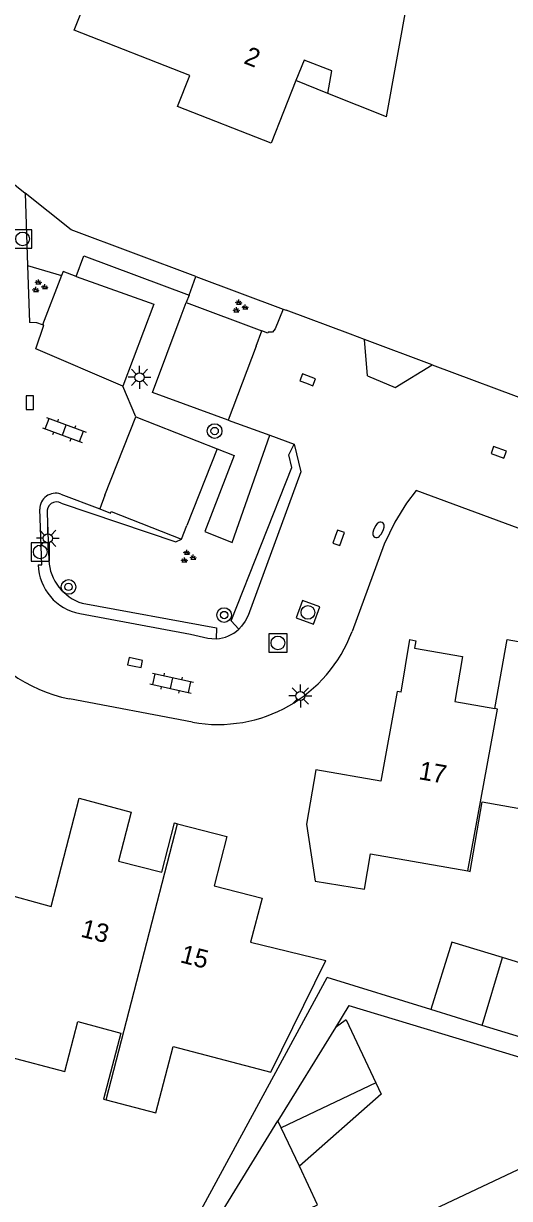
# Model space of a CAD drawing. Extents: x 131000 to 133013, y 393000 to 396501.
# Drawn here: x 131147 to 131173.5, y 395468.8 to 395532.8 of the extents above; entities that cross this region are included whole.
import ezdxf

# ---------------------------------------------------------------- set-up
doc = ezdxf.new("R2010")
doc.units = 0
for name, color, linetype in [('gg-afsc-erfafscheiding', 7, 'Continuous'), ('gg-afsc-hekwerk', 7, 'Continuous'), ('gg-afsc-muur', 7, 'Continuous'), ('gg-anno-huisnummerreeks BGT', 7, 'Continuous'), ('gg-bbg-bijgebouw', 7, 'Continuous'), ('gg-bbg-gedigitaliseerde bebouwing', 7, 'Continuous'), ('gg-bbg-gedigitaliseerde bijgebouw', 7, 'Continuous'), ('gg-bbg-hoofdgebouw', 7, 'Continuous'), ('gg-bbg-luifel en loopbrug', 7, 'Continuous'), ('gg-bbg-tussenscheiding', 7, 'Continuous'), ('gg-knt-verharding', 7, 'Continuous'), ('gg-knt-verharding nz', 7, 'Continuous'), ('gt-grn-groengrens', 7, 'Continuous'), ('gt-grn-vlakafsluiter', 7, 'Continuous'), ('gt-symb-boom', 7, 'Continuous'), ('gt-symb-brandkraan', 7, 'Continuous'), ('gt-symb-groenvak', 7, 'Continuous'), ('gt-symb-klinker verharding', 7, 'Continuous'), ('gt-symb-kolk', 7, 'Continuous'), ('gt-symb-lichtmast', 7, 'Continuous'), ('gt-symb-rioolschacht', 7, 'Continuous')]:
    doc.layers.add(name, color=color, linetype=linetype)

# ---------------------------------------------------------------- blocks, each defined once
blk = doc.blocks.new('gt0-KOLK')
at = {"layer": 'gt-symb-kolk'}
blk.add_lwpolyline([(0, 0), (0.375, 0), (0.375, 0.4), (-0.375, 0.4), (-0.375, 0), (0, 0)], dxfattribs=at)
blk = doc.blocks.new('gt0-GRVAK')
at = {"layer": 'gt-symb-groenvak'}
for p, q in [((-0.11, 0.189), (-0.228, 0.24)), ((-0.182, 0.153), (0.088, 0.153)), ((-0.091, 0.211), (-0.156, 0.322)), ((-0.047, 0.214), (-0.047, 0.393)), ((-0.004, 0.211), (0.061, 0.322)), ((0.015, 0.189), (0.133, 0.24)), ((0.262, -0.052), (0.197, 0.059)), ((0.305, -0.049), (0.305, 0.13)), ((0.349, -0.052), (0.414, 0.059)), ((-0.245, -0.228), (-0.363, -0.177)), ((-0.318, -0.264), (-0.047, -0.264)), ((-0.226, -0.206), (-0.291, -0.095)), ((-0.183, -0.203), (-0.183, -0.024)), ((-0.139, -0.206), (-0.074, -0.095)), ((-0.12, -0.228), (-0.002, -0.177)), ((0.243, -0.074), (0.125, -0.023)), ((0.17, -0.11), (0.441, -0.11)), ((0.368, -0.074), (0.486, -0.023))]:
    blk.add_line(p, q, dxfattribs=at)
blk = doc.blocks.new('gt0-RS')
at = {"layer": 'gt-symb-rioolschacht'}
blk.add_lwpolyline([(-0.5, -0.5), (0.5, -0.5), (0.5, 0.5), (-0.5, 0.5)], close=True, dxfattribs=at)
blk.add_circle((0, 0), 0.375, dxfattribs=at)
blk = doc.blocks.new('gt0-LMAST')
at = {"layer": 'gt-symb-lichtmast'}
for p, q in [((-0.182, 0.173), (-0.447, 0.438)), ((-0.005, 0.246), (-0.005, 0.621)), ((0.172, 0.173), (0.437, 0.438)), ((-0.255, -0.004), (-0.63, -0.004)), ((-0.182, -0.181), (-0.447, -0.446)), ((-0.005, -0.254), (-0.005, -0.629)), ((0.437, -0.446), (0.172, -0.181)), ((0.245, -0.004), (0.62, -0.004))]:
    blk.add_line(p, q, dxfattribs=at)
blk.add_circle((-0.005, -0.004), 0.25, dxfattribs=at)
blk = doc.blocks.new('gt0-BR')
at = {"layer": 'gt-symb-brandkraan'}
for centre, radius, start, end in [((-0.244, 0), 0.206, 107.56694, 252.43307), ((0.599, -2.664), 3, 106.89205, 107.56694), ((0, -0.691), 0.938, 73.10799, 106.89205), ((-0.599, -2.664), 3, 72.43309, 73.10799), ((0.244, 0), 0.206, 287.56695, 72.43309), ((0.599, 2.664), 3, 252.43307, 253.10797), ((0, 0.691), 0.938, 253.10797, 286.89206), ((-0.599, 2.664), 3, 286.89206, 287.56695)]:
    blk.add_arc(centre, radius, start, end, dxfattribs=at)
blk = doc.blocks.new('gt0-BOOM')
at = {"layer": 'gt-symb-boom'}
for radius in [0.4, 0.2]:
    blk.add_circle((0, 0), radius, dxfattribs=at)
blk = doc.blocks.new('gt0-KL1')
at = {"layer": 'gt-symb-klinker verharding'}
for p, q in [((-1.15, 0.3), (1.15, 0.3)), ((-1, -0.3), (-1, 0.3)), ((-0.5, 0.3), (-0.5, 0.45)), ((0, -0.3), (0, 0.3)), ((0.5, 0.3), (0.5, 0.45)), ((1, -0.3), (1, 0.3)), ((-1.15, -0.3), (1.15, -0.3)), ((-0.5, -0.45), (-0.5, -0.3)), ((0.5, -0.45), (0.5, -0.3))]:
    blk.add_line(p, q, dxfattribs=at)

msp = doc.modelspace()

# ---------------------------------------------------------------- linework, layer by layer
at = {"layer": 'gg-afsc-erfafscheiding'}
msp.add_line((131164.745, 395479.352), (131164.014, 395478.141), dxfattribs=at)
msp.add_lwpolyline([(131123.973, 395481.44), (131141.319, 395466.973), (131156.592, 395468.028), (131163.558, 395480.865)], dxfattribs=at)
at = {"layer": 'gg-afsc-hekwerk'}
msp.add_lwpolyline([(131164.745, 395479.352), (131176.402, 395475.833), (131184.308, 395473.072)], dxfattribs=at)
at = {"layer": 'gg-afsc-muur'}
msp.add_line((131169.213, 395479.125), (131163.558, 395480.865), dxfattribs=at)
at = {"layer": 'gg-bbg-bijgebouw'}
for p, q in [((131172.013, 395478.265), (131169.213, 395479.125)), ((131177.641, 395476.537), (131172.013, 395478.265))]:
    msp.add_line(p, q, dxfattribs=at)
at = {"layer": 'gg-bbg-gedigitaliseerde bebouwing'}
for p, q in [((131146.236, 395476.549), (131149.26, 395475.75)), ((131169.429, 395468.273), (131179.996, 395473.264))]:
    msp.add_line(p, q, dxfattribs=at)
for points in [[(131171.22, 395486.673), (131171.35, 395486.65), (131172.01, 395490.44), (131177.218, 395489.522)], [(131162.91, 395486.119), (131165.593, 395485.681), (131165.93, 395487.6), (131171.22, 395486.673)], [(131151.524, 395474.213), (131154.23, 395473.51), (131155.17, 395477.11), (131160.5, 395475.71), (131163.486, 395481.795)], [(131149.26, 395475.75), (131149.97, 395478.47), (131152.32, 395477.85), (131151.38, 395474.25), (131151.524, 395474.213)]]:
    msp.add_lwpolyline(points, dxfattribs=at)
at = {"layer": 'gg-bbg-gedigitaliseerde bijgebouw'}
for p, q in [((131164.588, 395478.576), (131164.014, 395478.141)), ((131164.588, 395478.576), (131166.216, 395475.14)), ((131164.014, 395478.141), (131160.88, 395473.066)), ((131166.216, 395475.14), (131161.055, 395472.694)), ((131161.055, 395472.694), (131160.88, 395473.066))]:
    msp.add_line(p, q, dxfattribs=at)
for points in [[(131173.113, 395481.955), (131170.346, 395482.806), (131169.213, 395479.125)], [(131177.641, 395476.537), (131178.828, 395480.196), (131173.113, 395481.955)]]:
    msp.add_lwpolyline(points, dxfattribs=at)
at = {"layer": 'gg-bbg-hoofdgebouw'}
for p, q in [((131166.788, 395527.751), (131167.954, 395534.175)), ((131166.788, 395527.751), (131163.597, 395529.023)), ((131170.518, 395495.899), (131172.7, 395495.523))]:
    msp.add_line(p, q, dxfattribs=at)
for points in [[(131149.772, 395532.466), (131152.29, 395538.721), (131152.034, 395538.829), (131154.035, 395543.917)], [(131161.856, 395529.717), (131160.503, 395526.309), (131155.412, 395528.315), (131156.07, 395529.988), (131149.772, 395532.466)], [(131163.597, 395529.023), (131163.82, 395530.253), (131162.301, 395530.838), (131161.856, 395529.717)], [(131167.589, 395496.404), (131168.073, 395499.272), (131168.387, 395499.21), (131168.32, 395498.802), (131170.944, 395498.357), (131170.518, 395495.899)], [(131172.7, 395495.523), (131173.374, 395499.277), (131178.752, 395498.331)], [(131167.589, 395496.404), (131167.372, 395496.441), (131166.482, 395491.561), (131162.951, 395492.178), (131162.43, 395489.225), (131162.91, 395486.119)], [(131145.615, 395485.546), (131148.515, 395484.739), (131150.041, 395490.641), (131152.889, 395489.885), (131152.188, 395487.214), (131154.547, 395486.615), (131155.246, 395489.289), (131155.413, 395489.246)], [(131155.413, 395489.246), (131158.088, 395488.559), (131157.406, 395485.867), (131160.026, 395485.195), (131159.381, 395482.791), (131163.486, 395481.795)]]:
    msp.add_lwpolyline(points, dxfattribs=at)
at = {"layer": 'gg-bbg-luifel en loopbrug'}
for p, q in [((131163.597, 395529.023), (131161.856, 395529.717)), ((131162.045, 395470.594), (131161.055, 395472.694))]:
    msp.add_line(p, q, dxfattribs=at)
for points in [[(131166.216, 395475.14), (131166.51, 395474.512), (131162.045, 395470.594)], [(131157.305, 395467.25), (131158.036, 395468.46), (131160.88, 395473.066)], [(131157.305, 395467.25), (131157.872, 395466.053), (131163.032, 395468.498), (131162.045, 395470.594)]]:
    msp.add_lwpolyline(points, dxfattribs=at)
at = {"layer": 'gg-bbg-tussenscheiding'}
for p, q in [((131151.524, 395474.213), (131155.413, 395489.246)), ((131172.013, 395478.265), (131173.113, 395481.955))]:
    msp.add_line(p, q, dxfattribs=at)
msp.add_lwpolyline([(131171.22, 395486.673), (131172.84, 395495.49), (131172.7, 395495.523)], dxfattribs=at)
at = {"layer": 'gg-knt-verharding'}
for p, q in [((131124.881, 395541.368), (131147.111, 395523.586)), ((131147.111, 395523.586), (131147.238, 395519.64)), ((131147.238, 395519.64), (131147.337, 395516.547)), ((131149.089, 395519.103), (131148.05, 395516.425)), ((131155.613, 395516.914), (131155.885, 395517.635)), ((131155.885, 395517.635), (131160.004, 395516.082)), ((131161.155, 395517.277), (131161.329, 395517.212)), ((131164.834, 395515.904), (131161.329, 395517.212)), ((131165.596, 395515.62), (131164.834, 395515.904)), ((131165.765, 395513.637), (131165.596, 395515.62)), ((131169.277, 395514.247), (131178.666, 395510.743)), ((131153.137, 395511.413), (131152.419, 395513.069)), ((131153.137, 395511.413), (131157.564, 395509.672)), ((131158.175, 395511.23), (131160.442, 395510.402)), ((131160.442, 395510.402), (131161.772, 395509.917)), ((131157.564, 395509.672), (131155.918, 395505.496)), ((131149.046, 395507.195), (131151.169, 395506.391)), ((131155.621, 395504.742), (131155.918, 395505.496)), ((131156.223, 395494.779), (131149.516, 395496.049))]:
    msp.add_line(p, q, dxfattribs=at)
for points in [[(131149.884, 395519.05), (131149.175, 395519.325), (131149.089, 395519.103)], [(131149.884, 395519.05), (131154.119, 395517.533), (131152.419, 395513.069)], [(131161.155, 395517.277), (131160.731, 395516.199), (131160.582, 395516.024), (131160.352, 395516.017), (131160.33, 395515.959), (131160.004, 395516.082)], [(131158.175, 395511.23), (131154.039, 395512.74), (131155.613, 395516.914)], [(131148.05, 395516.425), (131147.739, 395516.529), (131147.337, 395516.547)], [(131165.765, 395513.637), (131167.275, 395513.011), (131169.277, 395514.247)], [(131161.772, 395509.917), (131162.122, 395508.408), (131159.248, 395500.595), (131159.1, 395500.282), (131158.899, 395500), (131158.751, 395499.846)], [(131174.459, 395505.161), (131168.419, 395507.401), (131167.891, 395506.712), (131167.249, 395505.67), (131166.673, 395504.468), (131164.915, 395499.724)], [(131147.818, 395503.345), (131148.007, 395503.351), (131147.906, 395506.373)], [(131151.169, 395506.391), (131151.755, 395506.169), (131151.788, 395506.252), (131155.621, 395504.742)], [(131150.087, 395500.688), (131156.114, 395499.569), (131157.059, 395499.356), (131157.283, 395499.327), (131157.514, 395499.324)]]:
    msp.add_lwpolyline(points, dxfattribs=at)
for centre, radius, start, end in [((131148.757, 395506.395), 0.851, 70.12194, 181.46524), ((131150.589, 395503.414), 2.772, 181.4212, 259.57151), ((131151.037, 395503.869), 7.967, 209.05548, 258.99374), ((131157.624, 395502.428), 7.777, 259.62326, 339.64904), ((131157.422, 395501.268), 1.947, 272.70479, 313.0536)]:
    msp.add_arc(centre, radius, start, end, dxfattribs=at)
at = {"layer": 'gg-knt-verharding nz'}
for p, q in [((131159.693, 395515.256), (131160.004, 395516.082)), ((131159.693, 395515.256), (131158.175, 395511.23)), ((131151.455, 395507.145), (131153.137, 395511.413)), ((131151.455, 395507.145), (131151.169, 395506.391))]:
    msp.add_line(p, q, dxfattribs=at)
msp.add_lwpolyline([(131152.419, 395513.069), (131147.69, 395515.106), (131148.131, 395516.397), (131148.05, 395516.425)], dxfattribs=at)
at = {"layer": 'gt-grn-groengrens'}
for p, q in [((131147.238, 395519.64), (131149.089, 395519.103)), ((131156.036, 395518.036), (131156.413, 395519.047)), ((131156.413, 395519.047), (131161.155, 395517.277)), ((131156.036, 395518.036), (131155.885, 395517.635)), ((131148.3, 395506.171), (131148.388, 395503.59))]:
    msp.add_line(p, q, dxfattribs=at)
for points in [[(131149.884, 395519.05), (131150.305, 395520.173), (131156.036, 395518.036)], [(131157.564, 395509.672), (131158.494, 395509.306), (131156.887, 395505.166), (131158.377, 395504.57), (131160.442, 395510.402)], [(131158.751, 395499.846), (131158.33, 395500.303), (131161.627, 395508.65), (131161.477, 395509.334), (131161.772, 395509.917)], [(131149.072, 395506.706), (131155.315, 395504.593), (131155.621, 395504.742)], [(131150.22, 395501.253), (131157.535, 395499.917), (131157.514, 395499.324)]]:
    msp.add_lwpolyline(points, dxfattribs=at)
for centre, radius, start, end in [((131148.815, 395506.252), 0.522, 60.49414, 188.95018), ((131151.015, 395503.763), 2.633, 183.7663, 252.42028)]:
    msp.add_arc(centre, radius, start, end, dxfattribs=at)
at = {"layer": 'gt-grn-vlakafsluiter'}
msp.add_line((131169.277, 395514.247), (131165.596, 395515.62), dxfattribs=at)
msp.add_lwpolyline([(131156.413, 395519.047), (131149.614, 395521.584), (131147.111, 395523.586)], dxfattribs=at)

# ---------------------------------------------------------------- block references
at = {"layer": 'gt-symb-boom'}
for p in [(131157.429, 395510.633), (131149.47, 395502.144), (131157.947, 395500.613)]:
    msp.add_blockref('gt0-BOOM', p, dxfattribs=at)
at = {"layer": 'gt-symb-brandkraan', "rotation": 63.46056159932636}
msp.add_blockref('gt0-BR', (131166.355, 395505.254), dxfattribs=at)
at = {"layer": 'gt-symb-groenvak'}
for p in [(131147.876, 395518.501), (131158.796, 395517.394), (131155.963, 395503.771)]:
    msp.add_blockref('gt0-GRVAK', p, dxfattribs=at)
at = {"layer": 'gt-symb-klinker verharding'}
for p, rotation in [((131149.241, 395510.686), -20.48229688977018), ((131155.095, 395496.906), -12.47907180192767)]:
    msp.add_blockref('gt0-KL1', p, dxfattribs=dict(at, rotation=rotation))
at = {"layer": 'gt-symb-kolk'}
for p, rotation in [((131162.427, 395513.234), -20.428617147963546), ((131147.152, 395512.179), -89.94270424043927), ((131172.845, 395509.285), -20.4286171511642), ((131164, 395504.884), -110.17394494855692), ((131153.052, 395497.829), -12.18684021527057)]:
    msp.add_blockref('gt0-KOLK', p, dxfattribs=dict(at, rotation=rotation))
at = {"layer": 'gt-symb-lichtmast'}
for p in [(131153.34, 395513.564), (131148.345, 395504.794), (131162.105, 395496.208)]:
    msp.add_blockref('gt0-LMAST', p, dxfattribs=at)
at = {"layer": 'gt-symb-rioolschacht'}
for p in [(131146.965, 395521.095), (131147.93, 395504.049), (131160.878, 395499.092)]:
    msp.add_blockref('gt0-RS', p, dxfattribs=at)
at = {"layer": 'gt-symb-rioolschacht', "rotation": -110.17394494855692}
msp.add_blockref('gt0-RS', (131162.515, 395500.754), dxfattribs=at)

# ---------------------------------------------------------------- texts
at = {"layer": 'gg-anno-huisnummerreeks BGT'}
for s, rotation, p in [('2', 338.5, (131158.964, 395530.677)), ('17', 350.2, (131168.506, 395491.679)), ('13', 345.8, (131150.084, 395483.105)), ('15', 345.6, (131155.501, 395481.71))]:
    msp.add_text(s, height=1, rotation=rotation, dxfattribs=at).set_placement(p)

doc.saveas('drawing.dxf')
